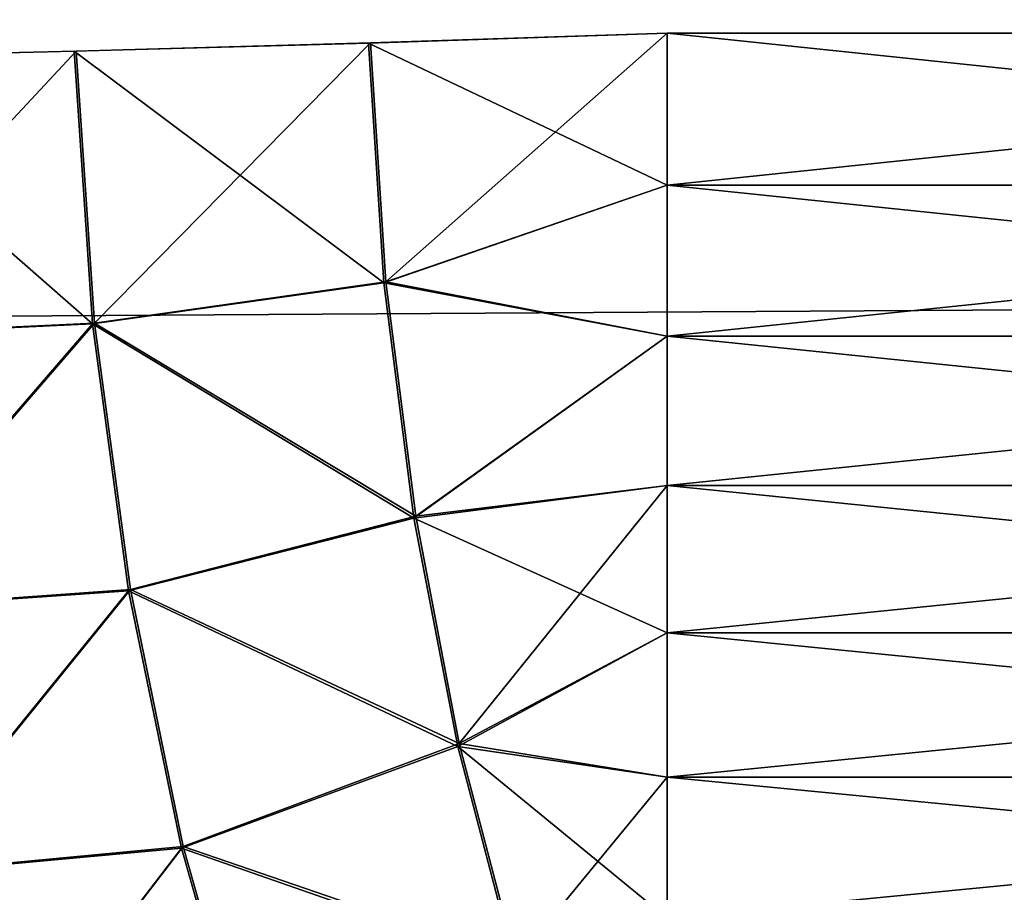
# Model space of a CAD drawing. Header units: millimetres. Extents: x -125 to 125, y -4 to 54.
# Tile 489 of 615: x 73.845 to 74.673, y -0.792 to -0.058. Entities that reach past the tile are written whole.
import ezdxf

# ---------------------------------------------------------------- set-up
doc = ezdxf.new("R2010")
doc.units = ezdxf.units.MM
doc.header["$LTSCALE"] = 65.185185
for name, color, linetype in [('10', 7, 'CONTINUOUS'), ('103', 7, 'CONTINUOUS'), ('8', 7, 'CONTINUOUS'), ('86', 7, 'CONTINUOUS'), ('91', 7, 'CONTINUOUS'), ('98', 7, 'CONTINUOUS')]:
    doc.layers.add(name, color=color, linetype=linetype)

msp = doc.modelspace()

# ---------------------------------------------------------------- linework, layer by layer
at = {"layer": '10', "color": 7, "linetype": 'CONTINUOUS'}
for points in [[(123.90095, 0, -124.9), (-123.83451, -1.52181, -124.83356), (-123.90095, 0, -124.9), (123.90095, 0, -124.9)], [(123.83451, -1.52181, -124.83356), (-123.83451, -1.52181, -124.83356), (123.90095, 0, -124.9), (123.83451, -1.52181, -124.83356)]]:
    msp.add_3dface(points, dxfattribs=at)
at = {"layer": '103', "color": 7, "linetype": 'CONTINUOUS'}
for points in [[(74.38951, -0.0698, -111.9674), (74.38951, -0.19748, -111.95885), (74.1385, -0.078, -111.95127), (74.38951, -0.0698, -111.9674)], [(73.89121, -0.08497, -111.90369), (74.1385, -0.078, -111.95127), (74.15164, -0.27951, -111.93466), (73.89121, -0.08497, -111.90369)], [(74.1385, -0.078, -111.95127), (74.38951, -0.19748, -111.95885), (74.15164, -0.27951, -111.93466), (74.1385, -0.078, -111.95127)], [(73.65184, -0.0906, -111.8254), (73.89121, -0.08497, -111.90369), (73.90672, -0.31401, -111.88391), (73.65184, -0.0906, -111.8254)], [(73.66765, -0.32513, -111.80525), (73.65184, -0.0906, -111.8254), (73.90672, -0.31401, -111.88391), (73.66765, -0.32513, -111.80525)], [(73.90672, -0.31401, -111.88391), (73.89121, -0.08497, -111.90369), (74.15164, -0.27951, -111.93466), (73.90672, -0.31401, -111.88391)], [(74.38951, -0.19748, -111.95885), (74.38951, -0.32435, -111.94215), (74.15164, -0.27951, -111.93466), (74.38951, -0.19748, -111.95885)], [(74.1768, -0.4774, -111.89912), (73.90672, -0.31401, -111.88391), (74.15164, -0.27951, -111.93466), (74.1768, -0.4774, -111.89912)], [(74.38951, -0.32435, -111.94215), (74.1768, -0.4774, -111.89912), (74.15164, -0.27951, -111.93466), (74.38951, -0.32435, -111.94215)], [(73.69843, -0.55491, -111.76152), (73.66765, -0.32513, -111.80525), (73.90672, -0.31401, -111.88391), (73.69843, -0.55491, -111.76152)], [(73.93698, -0.53833, -111.8409), (73.69843, -0.55491, -111.76152), (73.90672, -0.31401, -111.88391), (73.93698, -0.53833, -111.8409)], [(73.93698, -0.53833, -111.8409), (73.90672, -0.31401, -111.88391), (74.1768, -0.4774, -111.89912), (73.93698, -0.53833, -111.8409)], [(74.38951, -0.32435, -111.94215), (74.38951, -0.4499, -111.91736), (74.1768, -0.4774, -111.89912), (74.38951, -0.32435, -111.94215)], [(74.38951, -0.4499, -111.91736), (74.38951, -0.5736, -111.8846), (74.1768, -0.4774, -111.89912), (74.38951, -0.4499, -111.91736)], [(74.21365, -0.66919, -111.84512), (73.93698, -0.53833, -111.8409), (74.1768, -0.4774, -111.89912), (74.21365, -0.66919, -111.84512)], [(74.38951, -0.5736, -111.8846), (74.21365, -0.66919, -111.84512), (74.1768, -0.4774, -111.89912), (74.38951, -0.5736, -111.8846)], [(73.74374, -0.77663, -111.69484), (73.69843, -0.55491, -111.76152), (73.93698, -0.53833, -111.8409), (73.74374, -0.77663, -111.69484)], [(73.98154, -0.75466, -111.77529), (73.74374, -0.77663, -111.69484), (73.93698, -0.53833, -111.8409), (73.98154, -0.75466, -111.77529)], [(73.98154, -0.75466, -111.77529), (73.93698, -0.53833, -111.8409), (74.21365, -0.66919, -111.84512), (73.98154, -0.75466, -111.77529)], [(74.38951, -0.5736, -111.8846), (74.38951, -0.69496, -111.844), (74.21365, -0.66919, -111.84512), (74.38951, -0.5736, -111.8846)], [(74.26173, -0.85246, -111.77333), (73.98154, -0.75466, -111.77529), (74.21365, -0.66919, -111.84512), (74.26173, -0.85246, -111.77333)], [(74.38951, -0.69496, -111.844), (74.38951, -0.81347, -111.79571), (74.21365, -0.66919, -111.84512), (74.38951, -0.69496, -111.844)], [(74.38951, -0.81347, -111.79571), (74.26173, -0.85246, -111.77333), (74.21365, -0.66919, -111.84512), (74.38951, -0.81347, -111.79571)], [(73.80293, -0.98709, -111.60618), (73.74374, -0.77663, -111.69484), (73.98154, -0.75466, -111.77529), (73.80293, -0.98709, -111.60618)], [(74.03975, -0.95981, -111.68805), (73.80293, -0.98709, -111.60618), (73.98154, -0.75466, -111.77529), (74.03975, -0.95981, -111.68805)], [(74.03975, -0.95981, -111.68805), (73.98154, -0.75466, -111.77529), (74.26173, -0.85246, -111.77333), (74.03975, -0.95981, -111.68805)]]:
    msp.add_3dface(points, dxfattribs=at)
at = {"layer": '8', "color": 7, "linetype": 'CONTINUOUS'}
for points in [[(-123.83451, -1.52181, 124.83356), (123.83451, -1.52181, 124.83356), (-123.90095, 0, 124.9), (-123.83451, -1.52181, 124.83356)], [(-123.90095, 0, 124.9), (123.83451, -1.52181, 124.83356), (123.90095, 0, 124.9), (-123.90095, 0, 124.9)]]:
    msp.add_3dface(points, dxfattribs=at)
at = {"layer": '86', "color": 7, "linetype": 'CONTINUOUS'}
for points in [[(75.61049, -0.19748, 111.95885), (75.61049, -0.0698, 111.9674), (74.38951, -0.19748, 111.95885), (75.61049, -0.19748, 111.95885)], [(75.61049, -0.0698, 111.9674), (74.38951, -0.0698, 111.9674), (74.38951, -0.19748, 111.95885), (75.61049, -0.0698, 111.9674)], [(74.38951, -0.32435, 111.94215), (75.61049, -0.19748, 111.95885), (74.38951, -0.19748, 111.95885), (74.38951, -0.32435, 111.94215)], [(75.61049, -0.32435, 111.94215), (75.61049, -0.19748, 111.95885), (74.38951, -0.32435, 111.94215), (75.61049, -0.32435, 111.94215)], [(74.38951, -0.4499, 111.91736), (75.61049, -0.32435, 111.94215), (74.38951, -0.32435, 111.94215), (74.38951, -0.4499, 111.91736)], [(75.61049, -0.4499, 111.91736), (75.61049, -0.32435, 111.94215), (74.38951, -0.4499, 111.91736), (75.61049, -0.4499, 111.91736)], [(74.38951, -0.5736, 111.8846), (75.61049, -0.4499, 111.91736), (74.38951, -0.4499, 111.91736), (74.38951, -0.5736, 111.8846)], [(75.61049, -0.5736, 111.8846), (75.61049, -0.4499, 111.91736), (74.38951, -0.5736, 111.8846), (75.61049, -0.5736, 111.8846)], [(74.38951, -0.69496, 111.844), (75.61049, -0.5736, 111.8846), (74.38951, -0.5736, 111.8846), (74.38951, -0.69496, 111.844)], [(75.61049, -0.69496, 111.844), (75.61049, -0.5736, 111.8846), (74.38951, -0.69496, 111.844), (75.61049, -0.69496, 111.844)], [(75.61049, -0.81347, 111.79571), (75.61049, -0.69496, 111.844), (74.38951, -0.81347, 111.79571), (75.61049, -0.81347, 111.79571)], [(74.38951, -0.81347, 111.79571), (75.61049, -0.69496, 111.844), (74.38951, -0.69496, 111.844), (74.38951, -0.81347, 111.79571)]]:
    msp.add_3dface(points, dxfattribs=at)
at = {"layer": '91', "color": 7, "linetype": 'CONTINUOUS'}
for points in [[(74.38951, -0.0698, 111.9674), (74.14025, -0.07795, 111.9515), (74.15331, -0.27864, 111.93498), (74.38951, -0.0698, 111.9674)], [(74.38951, -0.19748, 111.95885), (74.38951, -0.0698, 111.9674), (74.15331, -0.27864, 111.93498), (74.38951, -0.19748, 111.95885)], [(73.89292, -0.08493, 111.90413), (73.90839, -0.3135, 111.88441), (74.14025, -0.07795, 111.9515), (73.89292, -0.08493, 111.90413)], [(74.14025, -0.07795, 111.9515), (73.90839, -0.3135, 111.88441), (74.15331, -0.27864, 111.93498), (74.14025, -0.07795, 111.9515)], [(73.65347, -0.09057, 111.82605), (73.66926, -0.32477, 111.80595), (73.89292, -0.08493, 111.90413), (73.65347, -0.09057, 111.82605)], [(73.89292, -0.08493, 111.90413), (73.66926, -0.32477, 111.80595), (73.90839, -0.3135, 111.88441), (73.89292, -0.08493, 111.90413)], [(74.38951, -0.32435, 111.94215), (74.38951, -0.19748, 111.95885), (74.15331, -0.27864, 111.93498), (74.38951, -0.32435, 111.94215)], [(74.15331, -0.27864, 111.93498), (73.90839, -0.3135, 111.88441), (74.1783, -0.47574, 111.8997), (74.15331, -0.27864, 111.93498)], [(74.38951, -0.32435, 111.94215), (74.15331, -0.27864, 111.93498), (74.1783, -0.47574, 111.8997), (74.38951, -0.32435, 111.94215)], [(73.66926, -0.32477, 111.80595), (73.69997, -0.55424, 111.76232), (73.90839, -0.3135, 111.88441), (73.66926, -0.32477, 111.80595)], [(73.90839, -0.3135, 111.88441), (73.69997, -0.55424, 111.76232), (73.93854, -0.53738, 111.84155), (73.90839, -0.3135, 111.88441)], [(73.90839, -0.3135, 111.88441), (73.93854, -0.53738, 111.84155), (74.1783, -0.47574, 111.8997), (73.90839, -0.3135, 111.88441)], [(74.38951, -0.4499, 111.91736), (74.38951, -0.32435, 111.94215), (74.1783, -0.47574, 111.8997), (74.38951, -0.4499, 111.91736)], [(74.38951, -0.4499, 111.91736), (74.1783, -0.47574, 111.8997), (74.21489, -0.66681, 111.84609), (74.38951, -0.4499, 111.91736)], [(74.38951, -0.5736, 111.8846), (74.38951, -0.4499, 111.91736), (74.21489, -0.66681, 111.84609), (74.38951, -0.5736, 111.8846)], [(74.1783, -0.47574, 111.8997), (73.93854, -0.53738, 111.84155), (74.21489, -0.66681, 111.84609), (74.1783, -0.47574, 111.8997)], [(73.69997, -0.55424, 111.76232), (73.74518, -0.77568, 111.6958), (73.93854, -0.53738, 111.84155), (73.69997, -0.55424, 111.76232)], [(73.93854, -0.53738, 111.84155), (73.74518, -0.77568, 111.6958), (73.98295, -0.75331, 111.77617), (73.93854, -0.53738, 111.84155)], [(73.93854, -0.53738, 111.84155), (73.98295, -0.75331, 111.77617), (74.21489, -0.66681, 111.84609), (73.93854, -0.53738, 111.84155)], [(74.38951, -0.69496, 111.844), (74.38951, -0.5736, 111.8846), (74.21489, -0.66681, 111.84609), (74.38951, -0.69496, 111.844)], [(74.21489, -0.66681, 111.84609), (73.98295, -0.75331, 111.77617), (74.26264, -0.84946, 111.77481), (74.21489, -0.66681, 111.84609)], [(74.38951, -0.69496, 111.844), (74.21489, -0.66681, 111.84609), (74.26264, -0.84946, 111.77481), (74.38951, -0.69496, 111.844)], [(74.38951, -0.81347, 111.79571), (74.38951, -0.69496, 111.844), (74.26264, -0.84946, 111.77481), (74.38951, -0.81347, 111.79571)], [(73.74518, -0.77568, 111.6958), (73.80422, -0.98591, 111.60735), (73.98295, -0.75331, 111.77617), (73.74518, -0.77568, 111.6958)], [(73.98295, -0.75331, 111.77617), (73.80422, -0.98591, 111.60735), (74.04096, -0.95812, 111.68924), (73.98295, -0.75331, 111.77617)], [(73.98295, -0.75331, 111.77617), (74.04096, -0.95812, 111.68924), (74.26264, -0.84946, 111.77481), (73.98295, -0.75331, 111.77617)]]:
    msp.add_3dface(points, dxfattribs=at)
at = {"layer": '98', "color": 7, "linetype": 'CONTINUOUS'}
for points in [[(74.38951, -0.19748, -111.95885), (74.38951, -0.0698, -111.9674), (75.61049, -0.19748, -111.95885), (74.38951, -0.19748, -111.95885)], [(75.61049, -0.19748, -111.95885), (74.38951, -0.0698, -111.9674), (75.61049, -0.0698, -111.9674), (75.61049, -0.19748, -111.95885)], [(74.38951, -0.32435, -111.94215), (74.38951, -0.19748, -111.95885), (75.61049, -0.32435, -111.94215), (74.38951, -0.32435, -111.94215)], [(75.61049, -0.32435, -111.94215), (74.38951, -0.19748, -111.95885), (75.61049, -0.19748, -111.95885), (75.61049, -0.32435, -111.94215)], [(75.61049, -0.4499, -111.91736), (74.38951, -0.32435, -111.94215), (75.61049, -0.32435, -111.94215), (75.61049, -0.4499, -111.91736)], [(74.38951, -0.4499, -111.91736), (74.38951, -0.32435, -111.94215), (75.61049, -0.4499, -111.91736), (74.38951, -0.4499, -111.91736)], [(74.38951, -0.5736, -111.8846), (74.38951, -0.4499, -111.91736), (75.61049, -0.5736, -111.8846), (74.38951, -0.5736, -111.8846)], [(75.61049, -0.5736, -111.8846), (74.38951, -0.4499, -111.91736), (75.61049, -0.4499, -111.91736), (75.61049, -0.5736, -111.8846)], [(74.38951, -0.69496, -111.844), (74.38951, -0.5736, -111.8846), (75.61049, -0.69496, -111.844), (74.38951, -0.69496, -111.844)], [(75.61049, -0.69496, -111.844), (74.38951, -0.5736, -111.8846), (75.61049, -0.5736, -111.8846), (75.61049, -0.69496, -111.844)], [(74.38951, -0.81347, -111.79571), (74.38951, -0.69496, -111.844), (75.61049, -0.81347, -111.79571), (74.38951, -0.81347, -111.79571)], [(75.61049, -0.81347, -111.79571), (74.38951, -0.69496, -111.844), (75.61049, -0.69496, -111.844), (75.61049, -0.81347, -111.79571)]]:
    msp.add_3dface(points, dxfattribs=at)

doc.saveas('drawing.dxf')
